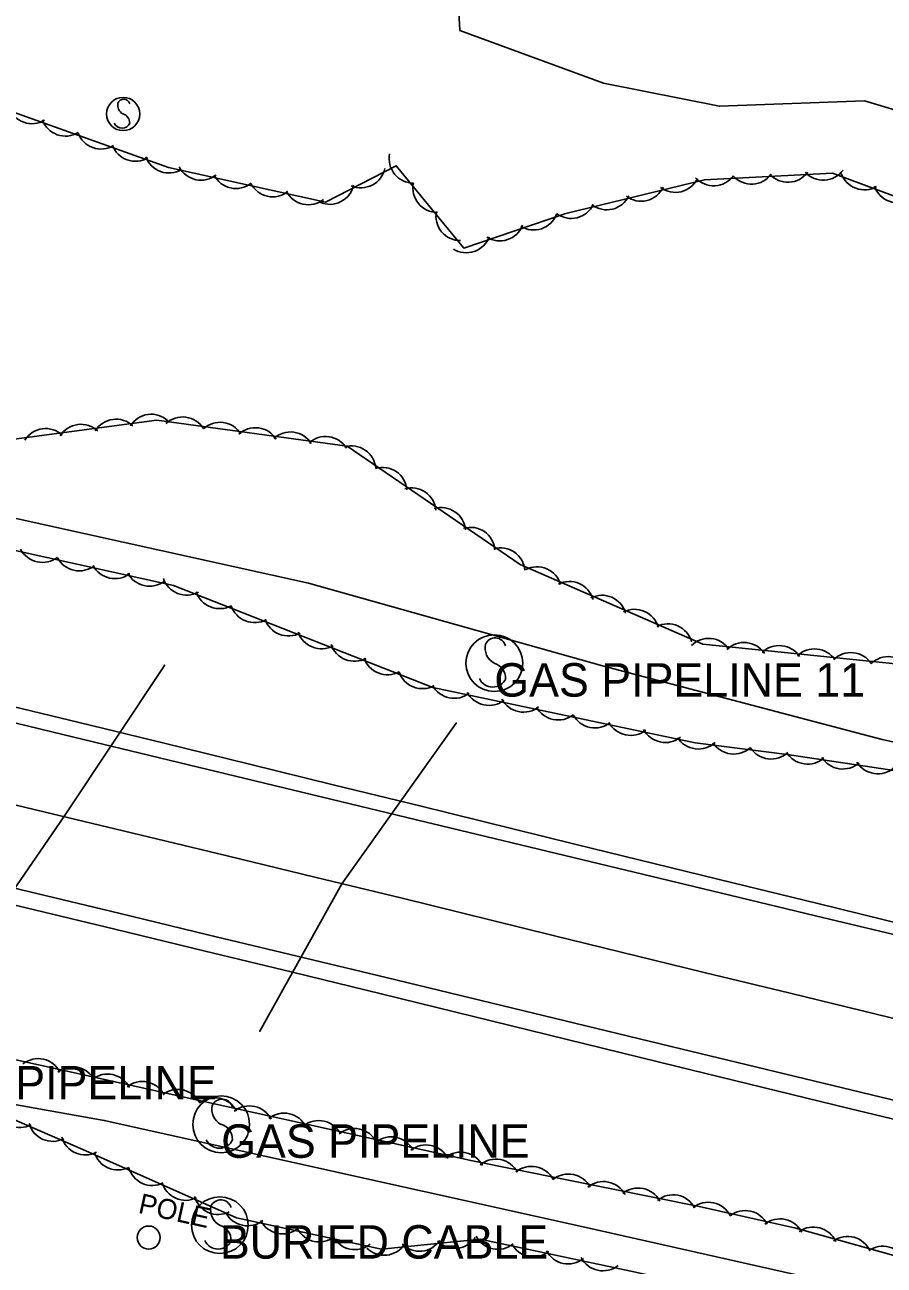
# Model space of a CAD drawing. Extents: x 1441650 to 1491889, y 345904 to 358319.
# Drawn here: x 1452196.6 to 1452325, y 352937.2 to 353122.6 of the extents above; entities that cross this region are included whole.
import ezdxf

# ---------------------------------------------------------------- set-up
doc = ezdxf.new("R2010")
doc.units = 0
for name, color, linetype in [('S_EDGE_PAVEMENT', 7, 'Continuous'), ('S_GAS_UTILITIES', 7, 'Continuous'), ('S_MISC_STRUCTURES', 7, 'Continuous'), ('S_MISC_STRUCTURES_ANNOT', 7, 'Continuous'), ('S_PAVEMENT_CROWN', 7, 'Continuous'), ('S_SHOULDER', 7, 'Continuous'), ('S_SIGN', 7, 'Continuous'), ('S_SIGN_ANNOT', 7, 'Continuous'), ('S_STREAM', 7, 'Continuous'), ('S_TREE', 7, 'Continuous'), ('S_UTL_PT_SYM', 7, 'Continuous')]:
    doc.layers.add(name, color=color, linetype=linetype)

msp = doc.modelspace()

# ---------------------------------------------------------------- linework, layer by layer
at = {"layer": 'S_EDGE_PAVEMENT'}
for points in [[(1452085.09, 353044.79), (1452098.18, 353041.61), (1452111.26, 353038.44), (1452135.2, 353032.71), (1452159.14, 353026.97), (1452181.55, 353021.53), (1452203.96, 353016.09), (1452216.75, 353013), (1452229.54, 353009.91), (1452242.34, 353006.82), (1452255.13, 353003.74), (1452278.55, 352998.12), (1452301.96, 352992.5), (1452314.72, 352989.42), (1452327.48, 352986.35), (1452340.23, 352983.27), (1452352.99, 352980.19), (1452365.57, 352977.14), (1452378.15, 352974.09), (1452390.74, 352971.04), (1452403.32, 352967.99), (1452424.32, 352962.92)], [(1452079.1, 353021.43), (1452091.95, 353018.36), (1452104.81, 353015.29), (1452128.21, 353009.6), (1452151.61, 353003.91), (1452174.5, 352998.45), (1452197.38, 352992.99), (1452210.68, 352989.79), (1452223.99, 352986.59), (1452237.29, 352983.39), (1452250.59, 352980.19), (1452272.6, 352974.85), (1452294.6, 352969.52), (1452307.4, 352966.43), (1452320.2, 352963.35), (1452333, 352960.26), (1452345.8, 352957.17), (1452358.78, 352954.03), (1452371.76, 352950.88), (1452384.73, 352947.74), (1452397.71, 352944.6), (1452418.84, 352939.54)]]:
    msp.add_lwpolyline(points, dxfattribs=at)
at = {"layer": 'S_GAS_UTILITIES'}
for p, q in [((1452202.44, 353004.22), (1452217.48, 353026.84)), ((1452261.06, 353018.2), (1452243.97, 352994.17)), ((1452186.76, 352981.31), (1452202.44, 353004.22)), ((1452243.97, 352994.17), (1452231.75, 352972.18))]:
    msp.add_line(p, q, dxfattribs=at)
at = {"layer": 'S_MISC_STRUCTURES'}
msp.add_circle((1452215.13, 352941.32), 1.72, dxfattribs=at)
at = {"layer": 'S_PAVEMENT_CROWN'}
msp.add_lwpolyline([(1452081.76, 353033.28), (1452094.72, 353030.13), (1452107.69, 353026.98), (1452131.2, 353021.32), (1452154.71, 353015.66), (1452177.72, 353010.17), (1452200.73, 353004.67), (1452213.8, 353001.51), (1452226.87, 352998.35), (1452239.93, 352995.19), (1452253, 352992.03), (1452275.56, 352986.49), (1452298.11, 352980.95), (1452310.96, 352977.83), (1452323.8, 352974.7), (1452336.65, 352971.57), (1452349.49, 352968.45), (1452362.36, 352965.39), (1452375.23, 352962.34), (1452388.1, 352959.28), (1452400.97, 352956.23), (1452421.4, 352951.41)], dxfattribs=at)
at = {"layer": 'S_SHOULDER'}
for points in [[(1452085.47, 353046.94), (1452098.49, 353043.7), (1452111.51, 353040.46), (1452135.56, 353034.81), (1452159.61, 353029.16), (1452182.17, 353023.73), (1452204.74, 353018.31), (1452217.46, 353015.2), (1452230.19, 353012.08), (1452242.91, 353008.96), (1452255.64, 353005.85), (1452279, 353000.09), (1452302.37, 352994.34), (1452315.09, 352991.23), (1452327.82, 352988.12), (1452340.55, 352985.02), (1452353.27, 352981.91), (1452365.9, 352978.85), (1452378.53, 352975.79), (1452391.16, 352972.74), (1452403.79, 352969.68), (1452424.66, 352964.31)], [(1452078.65, 353018.96), (1452091.46, 353015.87), (1452104.26, 353012.78), (1452127.72, 353007.08), (1452151.18, 353001.39), (1452174, 352996), (1452196.82, 352990.6), (1452210.08, 352987.39), (1452223.35, 352984.18), (1452236.61, 352980.97), (1452249.87, 352977.75), (1452271.98, 352972.31), (1452294.08, 352966.87), (1452306.93, 352963.75), (1452319.78, 352960.63), (1452332.63, 352957.51), (1452345.47, 352954.39), (1452358.1, 352951.2), (1452370.72, 352948.01), (1452383.35, 352944.81), (1452395.98, 352941.62), (1452418.24, 352937.85)]]:
    msp.add_lwpolyline(points, dxfattribs=at)
at = {"layer": 'S_SIGN'}
for centre, radius in [((1452211.32, 353109.25), 2.49), ((1452266.76, 353027.17), 4.24), ((1452225.96, 352958.24), 4.24), ((1452225.76, 352943.17), 4.24)]:
    msp.add_circle(centre, radius, dxfattribs=at)
for centre, radius, start, end in [((1452212, 353110.58), 1.5, 167.1196, 241.9813), ((1452211.39, 353110.52), 0.95, 16.5258, 156.8957), ((1452210.9, 353107.91), 1.4, 358.6529, 73.7063), ((1452211.16, 353108.43), 1.28, 204.641, 335.359), ((1452266.89, 353029.32), 1.62, 16.5258, 156.8957), ((1452267.93, 353029.42), 2.55, 167.1196, 241.9813), ((1452266.06, 353024.89), 2.38, 358.6529, 73.7063), ((1452266.5, 353025.77), 2.17, 204.641, 335.359), ((1452226.08, 352960.39), 1.62, 16.5258, 156.8957), ((1452227.12, 352960.49), 2.55, 167.1196, 241.9813), ((1452225.26, 352955.96), 2.38, 358.6529, 73.7063), ((1452225.7, 352956.84), 2.17, 204.641, 335.359), ((1452225.89, 352945.33), 1.62, 16.5258, 156.8957), ((1452226.93, 352945.43), 2.55, 167.1196, 241.9813), ((1452225.06, 352940.89), 2.38, 358.6529, 73.7063), ((1452225.5, 352941.77), 2.17, 204.641, 335.359)]:
    msp.add_arc(centre, radius, start, end, dxfattribs=at)
at = {"layer": 'S_STREAM'}
for points in [[(1452445.19, 352960.92), (1452448.5, 352972.75), (1452448.23, 352981.93), (1452444.57, 352990.17), (1452433.3, 352993.25), (1452415.41, 352997.26), (1452378.65, 353003.82), (1452324.67, 353015.77), (1452282.93, 353026.78), (1452238.99, 353039.11), (1452155.9, 353057.5), (1452105.48, 353068.81), (1452050.85, 353084.26), (1452000.32, 353096.23), (1451961.6, 353104.8), (1451854.91, 353131.04), (1451766.04, 353157.21)], [(1452421.7, 353075.06), (1452383.55, 353092.48), (1452368.79, 353094.58), (1452350.57, 353098.6), (1452336.3, 353106.94), (1452322.04, 353111.22), (1452300.37, 353110.41), (1452283.05, 353113.84), (1452261.62, 353121.71), (1452261.07, 353131.71), (1452267.19, 353136.4), (1452274.94, 353137.39), (1452296.82, 353132.55), (1452315.36, 353130.37), (1452330.72, 353124.06), (1452348.65, 353122.3), (1452360.51, 353125.74), (1452375.5, 353122.42), (1452388.97, 353116.36), (1452412.15, 353107.03), (1452424.4, 353103.81)], [(1452121.42, 352976.42), (1452153.5, 352970.17), (1452189.76, 352962.15), (1452208.49, 352958.82), (1452280.02, 352942.92), (1452319.86, 352933.96), (1452368.25, 352921.63), (1452371.63, 352920.88), (1452380.59, 352916.48), (1452393.52, 352913.47), (1452406.38, 352910.63), (1452420.38, 352910.43), (1452431.16, 352913.41), (1452437.17, 352917.47), (1452440.23, 352924.37), (1452441.53, 352930.26)]]:
    msp.add_lwpolyline(points, dxfattribs=at)
at = {"layer": 'S_TREE'}
for points in [[(1452436.4, 353051.32), (1452407.04, 353058.26), (1452384.72, 353050.62), (1452353.12, 353056.7), (1452333.97, 353075.99), (1452330.91, 353095.32), (1452317.27, 353100.41), (1452298.13, 353099.42), (1452277.45, 353094.38), (1452262.2, 353089.21), (1452252.11, 353101.51), (1452241.55, 353096.07), (1452218.07, 353101.27), (1452172.7, 353117.46), (1452156.04, 353128.81), (1452150.72, 353137.44), (1452128.02, 353131.05), (1452110.33, 353135.61), (1452090.77, 353145.68), (1452067.09, 353150.92)], [(1452429.49, 352965.49), (1452437.88, 352969.07), (1452439.81, 352977.76), (1452437.34, 352984.74), (1452427.24, 352990.22), (1452405.5, 352995.03), (1452379.5, 353000.79), (1452338.14, 353009.4), (1452310.5, 353013.5), (1452296.75, 353015.27), (1452257.56, 353023.53), (1452218.85, 353038.77), (1452176.21, 353048.21), (1452120.8, 353061.85), (1452077.66, 353072.61), (1452041.75, 353083.37), (1451951.96, 353104.58), (1451836.47, 353130.15), (1451825.19, 353132.83)], [(1452087.42, 353079.53), (1452116.54, 353072.49), (1452137.76, 353077.73), (1452146.46, 353083.36), (1452164.43, 353078.13), (1452179.56, 353063.91), (1452193.55, 353060.46), (1452216.37, 353063.5), (1452244.79, 353059.61), (1452270.63, 353041.92), (1452297.88, 353030), (1452341.83, 353025.55), (1452370.13, 353016.4), (1452402.08, 353008.81), (1452432.06, 352999.74), (1452447, 352991.81), (1452450.68, 352980.55), (1452446.46, 352961.5)], [(1452054.5, 353001.3), (1452108.24, 352989.27), (1452162.46, 352975.14), (1452222.9, 352961.76), (1452263.51, 352952.77), (1452297.36, 352945.96), (1452311.79, 352942.74), (1452333.07, 352936.81), (1452347.56, 352926.32), (1452339.67, 352927.26), (1452310.29, 352931.24), (1452287.14, 352936.31), (1452264.66, 352941.06), (1452249.93, 352939.61), (1452228.27, 352944.27), (1452205.3, 352954.48), (1452184.36, 352963.54), (1452158.31, 352969.3), (1452126.27, 352975.85), (1452103.73, 352977.64), (1452080.41, 352979.97)]]:
    msp.add_lwpolyline(points, dxfattribs=at)
for centre, major_axis, ratio, start_param, end_param in [((1452197.7, 353111.44), (3.41, -1.27), 0.999932, 3.839814, 5.613014), ((1452202.7, 353109.58), (3.41, -1.27), 0.999932, 3.839814, 5.613014), ((1452208.01, 353107.65), (3.41, -1.27), 0.999932, 3.839814, 5.613014), ((1452213.13, 353105.82), (3.41, -1.27), 0.999932, 3.839814, 5.613014), ((1452218.14, 353104.07), (3.41, -1.27), 0.999932, 3.839814, 5.613014), ((1452254.69, 353102.56), (2.31, -2.82), 0.999953, 3.825789, 5.598989), ((1452222.96, 353102.99), (3.56, -0.79), 0.999932, 3.825789, 5.598989), ((1452246.85, 353101.87), (3.24, 1.67), 0.999965, 3.825789, 5.598989), ((1452315.9, 353103), (3.64, 0.19), 0.99994, 3.825789, 5.598989), ((1452228.15, 353101.76), (3.56, -0.79), 0.999932, 3.825789, 5.598989), ((1452233.66, 353100.51), (3.56, -0.79), 0.999932, 3.825789, 5.598989), ((1452258.24, 353098.18), (2.31, -2.82), 0.999953, 3.825789, 5.598989), ((1452293.8, 353101.18), (3.54, 0.86), 0.99995, 3.825789, 5.598989), ((1452299.53, 353102.16), (3.64, 0.19), 0.99994, 3.825789, 5.598989), ((1452305.18, 353102.41), (3.64, 0.19), 0.99994, 3.825789, 5.598989), ((1452310.61, 353102.69), (3.64, 0.19), 0.99994, 3.825789, 5.598989), ((1452322.02, 353101.55), (3.41, -1.27), 0.999932, 3.825789, 5.598989), ((1452238.97, 353099.33), (3.56, -0.79), 0.999932, 3.825789, 5.598989), ((1452242.18, 353099.39), (3.24, 1.67), 0.999965, 3.825789, 5.598989), ((1452283.54, 353098.57), (3.54, 0.86), 0.99995, 3.825789, 5.598989), ((1452288.69, 353099.86), (3.54, 0.86), 0.99995, 3.825789, 5.598989), ((1452327, 353099.62), (3.41, -1.27), 0.999932, 3.825789, 5.598989), ((1452278.25, 353097.28), (3.54, 0.86), 0.99995, 3.825789, 5.598989), ((1452261.69, 353093.97), (2.31, -2.82), 0.999953, 3.825789, 5.598989), ((1452272.64, 353095.56), (3.45, 1.17), 0.999955, 3.825789, 5.598989), ((1452267.56, 353093.92), (3.45, 1.17), 0.999955, 3.825789, 5.598989), ((1452262.58, 353092.15), (3.45, 1.17), 0.999955, 3.825789, 5.598989), ((1452210.26, 353060), (-3.61, -0.48), 0.999064, 3.825789, 5.598989), ((1452215.51, 353060.74), (-3.61, -0.48), 0.999064, 3.825789, 5.598989), ((1452220.2, 353060.33), (-3.61, 0.49), 0.998844, 3.825789, 5.598989), ((1452199.73, 353058.6), (-3.61, -0.48), 0.999064, 3.825789, 5.598989), ((1452205.03, 353059.23), (-3.61, -0.48), 0.999064, 3.825789, 5.598989), ((1452225.79, 353059.53), (-3.61, 0.49), 0.998844, 3.825789, 5.598989), ((1452231.07, 353058.73), (-3.61, 0.49), 0.998844, 3.825789, 5.598989), ((1452236.31, 353058.09), (-3.61, 0.49), 0.998844, 3.825789, 5.598989), ((1452241.57, 353057.41), (-3.61, 0.49), 0.998844, 3.825789, 5.598989), ((1452245.41, 353056.01), (-3.01, 2.06), 0.998837, 3.825789, 5.598989), ((1452250.05, 353052.79), (-3.01, 2.06), 0.998837, 3.825789, 5.598989), ((1452254.41, 353049.72), (-3.01, 2.06), 0.998837, 3.825789, 5.598989), ((1452258.81, 353046.79), (-3.01, 2.06), 0.998837, 3.825789, 5.598989), ((1452263.21, 353043.83), (-3.01, 2.06), 0.998837, 3.825789, 5.598989), ((1452199.25, 353045.76), (3.61, -0.46), 0.969081, 3.73214, 5.50534), ((1452267.7, 353040.75), (-3.01, 2.06), 0.998837, 3.825789, 5.598989), ((1452204.75, 353044.5), (3.61, -0.46), 0.969081, 3.73214, 5.50534), ((1452210.06, 353043.33), (3.61, -0.46), 0.969081, 3.73214, 5.50534), ((1452273.13, 353037.93), (-3.34, 1.46), 0.998778, 3.825789, 5.598989), ((1452215.25, 353042.21), (3.61, -0.46), 0.969081, 3.73214, 5.50534), ((1452220.8, 353040.86), (3.63, -0.31), 0.967059, 3.526226, 5.299427), ((1452225.72, 353038.84), (3.63, -0.31), 0.967059, 3.526226, 5.299427), ((1452277.99, 353035.73), (-3.34, 1.46), 0.998778, 3.825789, 5.598989), ((1452282.86, 353033.68), (-3.34, 1.46), 0.998778, 3.825789, 5.598989), ((1452230.95, 353036.75), (3.63, -0.31), 0.967059, 3.526226, 5.299427), ((1452287.73, 353031.58), (-3.34, 1.46), 0.998778, 3.825789, 5.598989), ((1452236, 353034.76), (3.63, -0.31), 0.967059, 3.526226, 5.299427), ((1452292.71, 353029.4), (-3.34, 1.46), 0.998778, 3.825789, 5.598989), ((1452240.93, 353032.85), (3.63, -0.31), 0.967059, 3.526226, 5.299427), ((1452298.76, 353027.24), (-3.62, 0.37), 0.998865, 3.825789, 5.598989), ((1452304.06, 353026.63), (-3.62, 0.37), 0.998865, 3.825789, 5.598989), ((1452245.86, 353030.98), (3.63, -0.31), 0.967059, 3.526226, 5.299427), ((1452309.32, 353026.17), (-3.62, 0.37), 0.998865, 3.825789, 5.598989), ((1452314.6, 353025.67), (-3.62, 0.37), 0.998865, 3.825789, 5.598989), ((1452320.02, 353025.12), (-3.62, 0.37), 0.998865, 3.825789, 5.598989), ((1452250.78, 353028.97), (3.63, -0.31), 0.967059, 3.526226, 5.299427), ((1452325.63, 353024.52), (-3.62, 0.37), 0.998865, 3.825789, 5.598989), ((1452256.01, 353026.88), (3.63, -0.31), 0.967059, 3.526226, 5.299427), ((1452260.68, 353025.47), (3.18, -1.78), 0.966187, 4.138716, 5.911916), ((1452265.86, 353024.41), (3.18, -1.78), 0.966187, 4.138716, 5.911916), ((1452271.03, 353023.4), (3.18, -1.78), 0.966187, 4.138716, 5.911916), ((1452276.22, 353022.23), (3.18, -1.78), 0.966187, 4.138716, 5.911916), ((1452281.72, 353021.04), (3.18, -1.78), 0.966187, 4.138716, 5.911916), ((1452287.03, 353019.92), (3.18, -1.78), 0.966187, 4.138716, 5.911916), ((1452292.21, 353018.86), (3.18, -1.78), 0.966187, 4.138716, 5.911916), ((1452297.21, 353017.88), (3.58, -0.7), 0.96964, 3.893169, 5.66637), ((1452302.49, 353017.13), (3.58, -0.7), 0.96964, 3.893169, 5.66637), ((1452308.08, 353016.38), (3.58, -0.7), 0.96964, 3.893169, 5.66637), ((1452313.53, 353015.62), (3.6, -0.53), 0.969628, 3.825789, 5.598989), ((1452318.78, 353014.88), (3.6, -0.53), 0.969628, 3.825789, 5.598989), ((1452324.02, 353014.17), (3.6, -0.53), 0.969628, 3.825789, 5.598989), ((1452198.62, 352964.42), (-3.57, 0.75), 0.997457, 3.81508, 5.588281), ((1452203.81, 352963.19), (-3.57, 0.75), 0.997457, 3.81508, 5.588281), ((1452208.99, 352962.12), (-3.57, 0.75), 0.997457, 3.81508, 5.588281), ((1452214.17, 352961.01), (-3.57, 0.75), 0.997457, 3.81508, 5.588281), ((1452219.49, 352959.83), (-3.57, 0.75), 0.997457, 3.81508, 5.588281), ((1452224.99, 352958.58), (-3.56, 0.79), 0.997457, 3.825789, 5.598989), ((1452195.89, 352961.4), (3.34, -1.45), 0.997522, 3.825789, 5.598989), ((1452230.18, 352957.36), (-3.56, 0.79), 0.997457, 3.825789, 5.598989), ((1452235.36, 352956.28), (-3.56, 0.79), 0.997457, 3.825789, 5.598989), ((1452200.78, 352959.33), (3.34, -1.45), 0.997522, 3.825789, 5.598989), ((1452240.54, 352955.17), (-3.56, 0.79), 0.997457, 3.825789, 5.598989), ((1452205.66, 352957.3), (3.34, -1.45), 0.997522, 3.825789, 5.598989), ((1452245.86, 352953.99), (-3.56, 0.79), 0.997457, 3.825789, 5.598989), ((1452251.36, 352952.74), (-3.56, 0.79), 0.997457, 3.825789, 5.598989), ((1452256.56, 352951.52), (-3.56, 0.79), 0.997457, 3.825789, 5.598989), ((1452210.53, 352955.06), (3.33, -1.48), 0.997531, 3.825789, 5.598989), ((1452261.73, 352950.45), (-3.56, 0.79), 0.997457, 3.825789, 5.598989), ((1452266.98, 352949.4), (-3.58, 0.7), 0.997461, 3.819384, 5.592585), ((1452215.67, 352952.74), (3.33, -1.48), 0.997531, 3.825789, 5.598989), ((1452272.31, 352948.32), (-3.58, 0.7), 0.997461, 3.819384, 5.592585), ((1452277.84, 352947.18), (-3.58, 0.7), 0.997461, 3.819384, 5.592585), ((1452220.65, 352950.52), (3.33, -1.48), 0.997531, 3.825789, 5.598989), ((1452283.06, 352946.05), (-3.58, 0.7), 0.997461, 3.819384, 5.592585), ((1452288.25, 352945.08), (-3.58, 0.7), 0.997461, 3.819384, 5.592585), ((1452225.51, 352948.4), (3.33, -1.48), 0.997531, 3.825789, 5.598989), ((1452293.46, 352944.07), (-3.58, 0.7), 0.997461, 3.819384, 5.592585), ((1452229.89, 352946.71), (3.5, -1.01), 0.997446, 3.895499, 5.668699), ((1452298.73, 352942.96), (-3.56, 0.79), 0.997457, 3.825789, 5.598989), ((1452304.24, 352941.71), (-3.56, 0.79), 0.997457, 3.825789, 5.598989), ((1452235.1, 352945.51), (3.5, -1.01), 0.997446, 3.895499, 5.668699), ((1452309.43, 352940.48), (-3.56, 0.79), 0.997457, 3.825789, 5.598989), ((1452240.61, 352944.3), (3.5, -1.01), 0.997446, 3.895499, 5.668699), ((1452245.93, 352943.15), (3.5, -1.01), 0.997446, 3.895499, 5.668699), ((1452260.88, 352943.36), (3.63, 0.36), 0.997742, 3.825789, 5.598989), ((1452267.27, 352943.19), (3.56, -0.75), 0.997459, 3.825789, 5.598989), ((1452314.42, 352939.26), (-3.52, 0.94), 0.997457, 3.815788, 5.588989), ((1452319.54, 352937.86), (-3.52, 0.94), 0.997457, 3.815788, 5.588989), ((1452250.32, 352942.32), (3.63, 0.36), 0.997742, 3.825789, 5.598989), ((1452255.57, 352942.91), (3.63, 0.36), 0.997742, 3.825789, 5.598989), ((1452272.59, 352942.06), (3.56, -0.75), 0.997459, 3.825789, 5.598989), ((1452324.78, 352936.4), (-3.52, 0.94), 0.997457, 3.815788, 5.588989), ((1452277.79, 352941), (3.56, -0.75), 0.997459, 3.825789, 5.598989), ((1452282.97, 352939.98), (3.56, -0.75), 0.997459, 3.825789, 5.598989)]:
    msp.add_ellipse(centre, major_axis=major_axis, ratio=ratio, start_param=start_param, end_param=end_param, dxfattribs=at)
at = {"layer": 'S_UTL_PT_SYM'}
for points in [[(1452217.48, 353026.84), (1452217.48, 353026.89), (1452217.48, 353026.84), (1452217.43, 353026.84), (1452217.48, 353026.84), (1452217.48, 353026.79), (1452217.48, 353026.84), (1452217.53, 353026.84)], [(1452261.06, 353018.2), (1452261.06, 353018.25), (1452261.06, 353018.2), (1452261.01, 353018.2), (1452261.06, 353018.2), (1452261.06, 353018.15), (1452261.06, 353018.2), (1452261.11, 353018.2)], [(1452202.44, 353004.22), (1452202.44, 353004.27), (1452202.44, 353004.22), (1452202.39, 353004.22), (1452202.44, 353004.22), (1452202.44, 353004.17), (1452202.44, 353004.22), (1452202.49, 353004.22)], [(1452243.97, 352994.17), (1452243.97, 352994.22), (1452243.97, 352994.17), (1452243.92, 352994.17), (1452243.97, 352994.17), (1452243.97, 352994.12), (1452243.97, 352994.17), (1452244.02, 352994.17)], [(1452231.75, 352972.18), (1452231.75, 352972.23), (1452231.75, 352972.18), (1452231.7, 352972.18), (1452231.75, 352972.18), (1452231.75, 352972.13), (1452231.75, 352972.18), (1452231.8, 352972.18)]]:
    msp.add_lwpolyline(points, dxfattribs=at)

# ---------------------------------------------------------------- texts
at = {"layer": 'S_MISC_STRUCTURES_ANNOT'}
msp.add_text('POLE', height=3, rotation=347.5171, dxfattribs=at).set_placement((1452213.44, 352945.03))
at = {"layer": 'S_SIGN_ANNOT'}
for s, p in [('GAS PIPELINE 11', (1452266.76, 353022.17)), ('GAS PIPELINE', (1452179.23, 352961.96)), ('GAS PIPELINE', (1452225.96, 352953.24)), ('BURIED CABLE', (1452225.76, 352938.17))]:
    msp.add_text(s, height=5, dxfattribs=at).set_placement(p)

doc.saveas('drawing.dxf')
